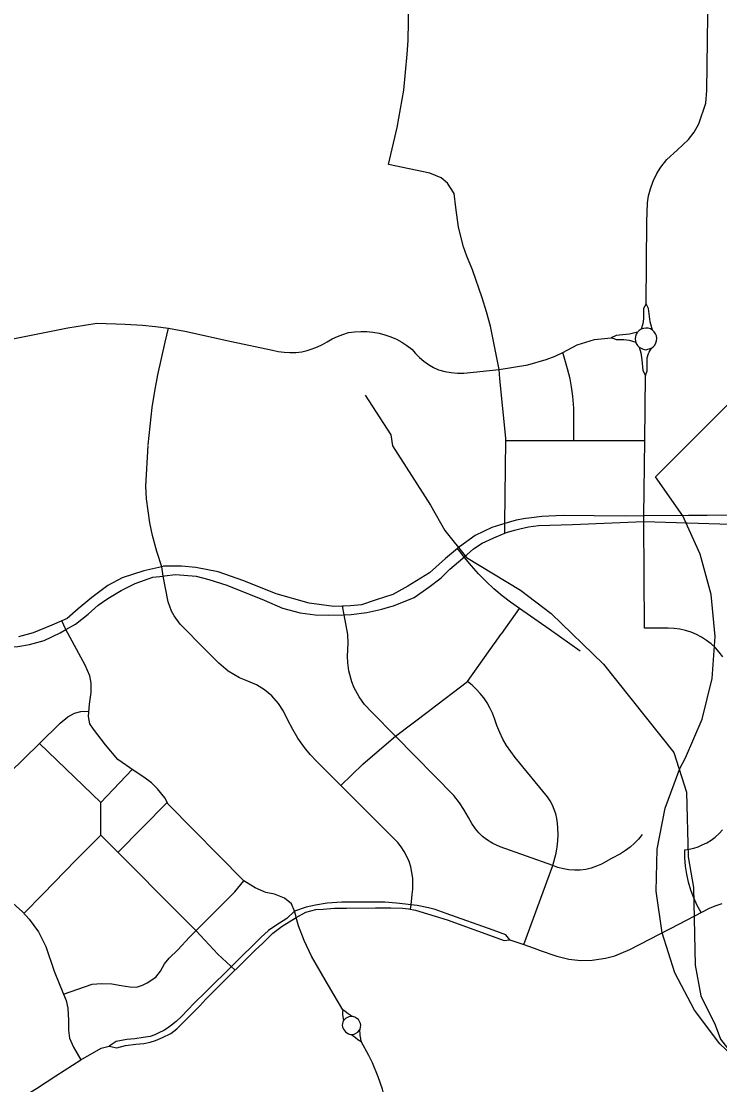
# Model space of a CAD drawing. Extents: x -1403959 to 81668, y -1400582 to 11018.
# Drawn here: x 7196 to 7255.2, y 9062.5 to 9152.6 of the extents above; entities that cross this region are included whole.
import ezdxf

# ---------------------------------------------------------------- set-up
doc = ezdxf.new("R2010")
doc.units = 0
for name, color, linetype in [('tdCiSectNmbr', 7, 'Continuous'), ('tdCiSectTwpRng', 7, 'Continuous'), ('tdCoSurfAsphaltUnbanded', 7, 'Continuous'), ('tdCoSurfBitum', 7, 'Continuous')]:
    doc.layers.add(name, color=color, linetype=linetype)

msp = doc.modelspace()

# ---------------------------------------------------------------- linework, layer by layer
at = {"layer": 'tdCiSectNmbr'}
for points in [[(7248.782, 9110.712), (7247.189, 9110.699), (7241.944, 9110.743), (7240.12, 9110.656), (7239.034, 9110.526), (7238.736, 9110.477)], [(7254.127, 9110.749), (7252.554, 9110.743), (7248.782, 9110.712)], [(7257.774, 9110.762), (7254.127, 9110.749)], [(7238.736, 9110.477), (7237.97, 9110.352), (7236.991, 9110.053), (7235.907, 9109.722), (7234.495, 9109.049), (7233.149, 9108.093), (7232.984, 9107.956)], [(7237.811, 9109.488), (7238.256, 9109.603), (7239.016, 9109.788), (7239.863, 9109.908), (7242.719, 9109.994)], [(7242.719, 9109.994), (7248.777, 9110.243)], [(7248.777, 9110.243), (7253.385, 9110.101)], [(7253.385, 9110.101), (7257.932, 9109.962), (7257.975, 9109.962)], [(7233.558, 9107.227), (7234.336, 9107.92), (7235.085, 9108.387), (7236.073, 9108.854), (7236.995, 9109.254), (7237.126, 9109.31), (7237.811, 9109.488)], [(7232.984, 9107.956), (7231.976, 9107.116), (7230.608, 9105.9), (7228.784, 9104.749), (7227.502, 9104.054)], [(7229.319, 9103.794), (7230.557, 9104.674), (7231.599, 9105.466), (7232.348, 9106.205), (7233.434, 9107.117), (7233.558, 9107.227)], [(7207.947, 9106.41), (7206.415, 9106.052), (7204.59, 9105.465), (7203.374, 9104.814)], [(7212.734, 9105.965), (7210.823, 9106.334), (7209.629, 9106.464), (7208.087, 9106.443), (7207.947, 9106.41)], [(7203.388, 9103.729), (7204.496, 9104.402), (7205.701, 9104.989), (7207.189, 9105.521), (7208.052, 9105.619)], [(7208.052, 9105.619), (7208.173, 9105.632), (7209.1, 9105.738), (7210.87, 9105.607), (7211.934, 9105.325), (7213.465, 9104.836), (7216.603, 9103.577), (7218.167, 9102.893)], [(7223.241, 9103.071), (7222.507, 9103.033), (7220.422, 9103.315), (7217.643, 9104.119), (7214.906, 9105.205), (7212.734, 9105.965)], [(7203.374, 9104.814), (7202.028, 9103.793), (7200.855, 9102.838), (7199.921, 9102.034), (7199.488, 9101.836)], [(7199.828, 9101.084), (7200.641, 9101.535), (7201.705, 9102.393), (7202.563, 9103.143), (7203.388, 9103.729)], [(7227.502, 9104.054), (7226.112, 9103.598), (7224.853, 9103.185), (7223.919, 9103.098), (7223.354, 9103.077), (7223.241, 9103.071)], [(7227.151, 9102.97), (7227.56, 9103.088), (7229.319, 9103.794)], [(7218.167, 9102.893), (7219.665, 9102.502), (7220.936, 9102.328), (7222.087, 9102.306), (7223.381, 9102.344)], [(7223.381, 9102.344), (7223.976, 9102.361), (7225.301, 9102.534), (7226.582, 9102.806), (7227.151, 9102.97)], [(7199.488, 9101.836), (7198.64, 9101.448), (7197.054, 9100.796), (7195.816, 9100.47)], [(7194.299, 9099.603), (7195.754, 9099.657), (7196.753, 9099.809), (7197.991, 9100.167), (7199.349, 9100.819), (7199.828, 9101.084)]]:
    msp.add_lwpolyline(points, dxfattribs=at)
at = {"layer": 'tdCiSectTwpRng'}
for points in [[(7228.458, 9146.746), (7228.72, 9149.816), (7228.817, 9150.955), (7228.845, 9152.567), (7228.916, 9157.381)], [(7248.965, 9128.678), (7249.036, 9135.62), (7249.079, 9137.215), (7249.169, 9137.8), (7249.321, 9138.403), (7249.56, 9139.059), (7249.87, 9139.701), (7250.204, 9140.223), (7250.729, 9140.876), (7251.59, 9141.662), (7252.549, 9142.579), (7253.034, 9143.212), (7253.429, 9143.905), (7254.016, 9145.665), (7254.116, 9146.723), (7254.259, 9157.326)], [(7227.134, 9140.464), (7227.886, 9143.586), (7228.458, 9146.746)], [(7227.134, 9140.464), (7227.134, 9140.464)], [(7236.995, 9109.31), (7236.991, 9110.053), (7237.079, 9117.099), (7237.081, 9117.283), (7236.586, 9122.31), (7236.518, 9123.093), (7236.509, 9123.092), (7235.774, 9126.775), (7235.45, 9127.985), (7235.087, 9129.184), (7234.247, 9131.544), (7233.771, 9132.702), (7233.495, 9133.504), (7233.081, 9135.146), (7232.853, 9136.825), (7232.697, 9138), (7232.137, 9138.876), (7231.607, 9139.327), (7230.652, 9139.738), (7227.134, 9140.464)], [(7248.965, 9128.678), (7248.751, 9128.259), (7248.751, 9127.402), (7248.678, 9126.982), (7248.544, 9126.517)], [(7249.499, 9126.434), (7249.298, 9127.128), (7249.152, 9128.259), (7248.965, 9128.678)], [(7189.716, 9124.596), (7190.748, 9124.798), (7191.563, 9124.958), (7195.19, 9125.68), (7200.002, 9126.637), (7201.397, 9126.869), (7202.435, 9127.042), (7204.858, 9126.949)], [(7204.858, 9126.949), (7206.319, 9126.845), (7207.422, 9126.741), (7208.52, 9126.599), (7209.895, 9126.352), (7213.839, 9125.479), (7217.313, 9124.747), (7217.802, 9124.64), (7218.297, 9124.571), (7218.796, 9124.542), (7219.296, 9124.552), (7219.794, 9124.601), (7220.247, 9124.711), (7220.692, 9124.852), (7221.126, 9125.023), (7221.547, 9125.223), (7221.954, 9125.451), (7222.383, 9125.695), (7222.829, 9125.905), (7223.289, 9126.082), (7223.761, 9126.224), (7224.276, 9126.294), (7224.794, 9126.324), (7225.314, 9126.314), (7225.831, 9126.263), (7226.342, 9126.171), (7226.844, 9126.04), (7227.335, 9125.87), (7227.811, 9125.662), (7228.269, 9125.417), (7228.707, 9125.137), (7229.121, 9124.824), (7229.432, 9124.454), (7229.773, 9124.113), (7230.142, 9123.802), (7230.537, 9123.524), (7230.955, 9123.281), (7231.391, 9123.076), (7231.913, 9122.94), (7232.445, 9122.849), (7232.982, 9122.804), (7233.522, 9122.806), (7236.509, 9123.092)], [(7206.79, 9116.721), (7207.124, 9119.892), (7207.358, 9121.279), (7207.619, 9122.66), (7207.909, 9124.036), (7208.226, 9125.406), (7208.52, 9126.599)], [(7248.234, 9126.264), (7247.566, 9126.107), (7246.417, 9125.98), (7246.016, 9125.797)], [(7248.199, 9126.208), (7248.128, 9126.093), (7248.061, 9125.903), (7248.038, 9125.703), (7248.059, 9125.503), (7248.087, 9125.421)], [(7248.234, 9126.264), (7248.199, 9126.208)], [(7249.499, 9126.434), (7249.325, 9126.535), (7249.133, 9126.596), (7248.933, 9126.614), (7248.733, 9126.587), (7248.544, 9126.517), (7248.375, 9126.408), (7248.234, 9126.264)], [(7249.415, 9124.909), (7249.57, 9125.022), (7249.703, 9125.173), (7249.8, 9125.35), (7249.856, 9125.544), (7249.868, 9125.745), (7249.835, 9125.944), (7249.761, 9126.13), (7249.647, 9126.297), (7249.499, 9126.434)], [(7249.499, 9126.434), (7249.499, 9126.434)], [(7236.525, 9123.094), (7238.935, 9123.486), (7240.506, 9123.953), (7241.272, 9124.246), (7241.914, 9124.531), (7243.119, 9125.187), (7244.592, 9125.642), (7246.016, 9125.797)], [(7246.016, 9125.797), (7246.075, 9125.774)], [(7246.075, 9125.774), (7246.435, 9125.633), (7247.073, 9125.633), (7247.529, 9125.578), (7248.087, 9125.421), (7248.103, 9125.373)], [(7248.103, 9125.373), (7248.124, 9125.312), (7248.228, 9125.14), (7248.368, 9124.995), (7248.715, 9124.813), (7248.925, 9124.777), (7249.407, 9124.904)], [(7242.855, 9117.102), (7242.855, 9117.144), (7242.838, 9119.82), (7242.751, 9120.858), (7242.647, 9121.636), (7242.526, 9122.31), (7242.319, 9123.158), (7241.914, 9124.531)], [(7248.368, 9124.995), (7248.514, 9124.503), (7248.605, 9123.937), (7248.696, 9123.007), (7248.903, 9122.607)], [(7248.903, 9122.607), (7249.043, 9122.989), (7249.061, 9124.101), (7249.152, 9124.466), (7249.212, 9124.569)], [(7249.212, 9124.569), (7249.407, 9124.904)], [(7249.407, 9124.904), (7249.415, 9124.909)], [(7236.509, 9123.092), (7236.518, 9123.093)], [(7236.518, 9123.093), (7236.525, 9123.094)], [(7248.777, 9110.243), (7248.782, 9110.712), (7248.847, 9117.106), (7248.903, 9122.607)], [(7237.079, 9117.099), (7237.345, 9117.099), (7242.855, 9117.102), (7248.847, 9117.106)], [(7229.012, 9077.405), (7229.063, 9077.783), (7229.163, 9078.665), (7229.197, 9079.096), (7229.218, 9079.571), (7229.196, 9080.046), (7229.133, 9080.517), (7229.028, 9080.981), (7228.883, 9081.433), (7228.699, 9081.872), (7228.476, 9082.292), (7228.217, 9082.69), (7227.925, 9083.065), (7223.119, 9087.881), (7221.052, 9089.941), (7220.526, 9090.505), (7220.036, 9091.101), (7219.48, 9091.889), (7219.041, 9092.61), (7218.625, 9093.416), (7218.261, 9094.167), (7217.829, 9094.831), (7217.268, 9095.468), (7216.644, 9095.992), (7215.964, 9096.414), (7215.105, 9096.77), (7214.538, 9096.991), (7213.558, 9097.551), (7212.766, 9098.243), (7211.678, 9099.33), (7209.491, 9101.54), (7208.985, 9102.247), (7208.78, 9102.631), (7208.473, 9103.444), (7208.052, 9105.619), (7207.947, 9106.41), (7207.521, 9107.703), (7207.159, 9109.059), (7206.936, 9110.12), (7206.657, 9112.163), (7206.588, 9113.225), (7206.786, 9116.682)], [(7248.835, 9101.201), (7248.777, 9110.243)], [(7236.995, 9109.254), (7236.995, 9109.31)], [(7238.234, 9102.875), (7237.49, 9103.396), (7236.77, 9103.95), (7236.077, 9104.537), (7235.411, 9105.155), (7234.774, 9105.803), (7234.168, 9106.479), (7233.593, 9107.182), (7233.589, 9107.186), (7233.586, 9107.191), (7233.582, 9107.195), (7233.579, 9107.2), (7233.575, 9107.204), (7233.572, 9107.209), (7233.568, 9107.213), (7233.565, 9107.218), (7233.561, 9107.222), (7233.558, 9107.227), (7233.239, 9107.649), (7233.086, 9107.832), (7232.984, 9107.956)], [(7223.244, 9103.055), (7223.241, 9103.071)], [(7241.051, 9081.12), (7236.612, 9082.697), (7235.972, 9082.983), (7235.458, 9083.298), (7235.117, 9083.568), (7234.803, 9083.87), (7234.52, 9084.2), (7234.212, 9084.657), (7233.926, 9085.172), (7233.538, 9085.839), (7233.164, 9086.4), (7232.684, 9087.035), (7227.752, 9092.056), (7225.736, 9094.086), (7225.123, 9094.742), (7224.666, 9095.383), (7224.246, 9096.144), (7224.039, 9096.656), (7223.788, 9097.596), (7223.693, 9098.272), (7223.672, 9098.825), (7223.727, 9099.939), (7223.708, 9100.661), (7223.381, 9102.344), (7223.244, 9103.055)], [(7230.634, 9094.247), (7233.847, 9096.689), (7236.105, 9099.874), (7236.119, 9099.893), (7236.673, 9100.674), (7236.695, 9100.705), (7236.698, 9100.71), (7236.737, 9100.765), (7238.234, 9102.875)], [(7240.741, 9101.112), (7238.234, 9102.875)], [(7219.198, 9077.245), (7218.941, 9077.875), (7218.343, 9078.346), (7217.478, 9078.689), (7216.766, 9078.829), (7215.863, 9079.223), (7214.908, 9079.796), (7208.486, 9086.301), (7208.217, 9086.844), (7207.593, 9087.607), (7207.072, 9088.116), (7206.436, 9088.574), (7205.609, 9089.134), (7204.222, 9090.075), (7203.179, 9091.322), (7202.161, 9092.658), (7201.843, 9093.103), (7201.728, 9093.714), (7201.818, 9094.782), (7201.957, 9095.749), (7201.97, 9096.551), (7201.856, 9097.174), (7201.461, 9098.065), (7199.828, 9101.084), (7199.488, 9101.836)], [(7243.378, 9099.259), (7240.741, 9101.112)], [(7255.453, 9098.766), (7255.156, 9099.161), (7254.827, 9099.528), (7254.466, 9099.865), (7254.076, 9100.168), (7253.662, 9100.436), (7253.225, 9100.666), (7252.77, 9100.857), (7252.3, 9101.007), (7251.818, 9101.115), (7251.329, 9101.179), (7250.836, 9101.201), (7248.835, 9101.201)], [(7241.473, 9084.28), (7241.456, 9084.681), (7241.402, 9085.079), (7241.313, 9085.471), (7241.188, 9085.852), (7241.029, 9086.221), (7240.837, 9086.574), (7240.613, 9086.908), (7237.879, 9090.252), (7237.494, 9090.748), (7237.145, 9091.269), (7236.834, 9091.814), (7236.561, 9092.379), (7236.328, 9092.961), (7236.137, 9093.559), (7235.956, 9094.018), (7235.742, 9094.462), (7235.495, 9094.89), (7235.218, 9095.298), (7234.912, 9095.685), (7234.578, 9096.049), (7234.219, 9096.387), (7233.847, 9096.689)], [(7192.994, 9084.375), (7193.057, 9084.624), (7193.526, 9086.298), (7193.953, 9087.459), (7194.452, 9088.252), (7195.032, 9088.914), (7197.583, 9091.426), (7199.327, 9093.148), (7199.988, 9093.698), (7200.558, 9094.013), (7201.077, 9094.135), (7201.768, 9094.184)], [(7223.119, 9087.881), (7224.972, 9089.678), (7226.767, 9091.253), (7227.752, 9092.056), (7230.612, 9094.23)], [(7230.612, 9094.23), (7230.634, 9094.247)], [(7214.163, 9072.249), (7212.699, 9073.611), (7210.844, 9075.578), (7202.783, 9083.669), (7202.784, 9086.449), (7197.583, 9091.426)], [(7202.784, 9086.449), (7205.448, 9089.243)], [(7204.228, 9082.219), (7208.415, 9086.444)], [(7238.597, 9074.426), (7241.051, 9081.12), (7241.353, 9082.147), (7241.444, 9082.675), (7241.494, 9083.209), (7241.504, 9083.745), (7241.473, 9084.28)], [(7248.641, 9083.729), (7248.322, 9083.35), (7247.975, 9082.996), (7247.602, 9082.67), (7247.205, 9082.374), (7246.786, 9082.109), (7246.045, 9081.702), (7245.196, 9081.235), (7244.762, 9081.039), (7244.311, 9080.886), (7243.847, 9080.779), (7243.375, 9080.719), (7242.899, 9080.705), (7242.423, 9080.74), (7241.954, 9080.82), (7241.495, 9080.948), (7241.051, 9081.12)], [(7252.233, 9082.448), (7252.616, 9082.494), (7252.992, 9082.578), (7253.358, 9082.7), (7253.71, 9082.857), (7254.103, 9083.039), (7254.476, 9083.259), (7254.825, 9083.516), (7255.146, 9083.807), (7255.435, 9084.13)], [(7200.689, 9081.587), (7202.783, 9083.669)], [(7253.613, 9077.117), (7253.283, 9077.731), (7252.996, 9078.366), (7252.754, 9079.019), (7252.556, 9079.688), (7252.404, 9080.368), (7252.3, 9081.057), (7252.242, 9081.751), (7252.233, 9082.448)], [(7196.275, 9077.055), (7197.864, 9078.674), (7200.689, 9081.587)], [(7190.065, 9079.952), (7191.813, 9079.813), (7192.706, 9079.644), (7193.784, 9079.139), (7194.542, 9078.617), (7196.159, 9077.185), (7196.715, 9076.561), (7197.507, 9075.5), (7198.114, 9074.253), (7198.838, 9072.165), (7199.632, 9070.205), (7199.849, 9069.671), (7199.983, 9069.031), (7200.034, 9067.987), (7200.034, 9067.161), (7200.135, 9066.487), (7200.472, 9065.712), (7201.08, 9064.661)], [(7207.84, 9072.154), (7208.186, 9072.775), (7208.562, 9073.263), (7209.295, 9073.976), (7210.303, 9075.034), (7214.119, 9078.871), (7214.908, 9079.796)], [(7237.423, 9074.828), (7237.085, 9075.235), (7236.02, 9075.637), (7232.032, 9077.039), (7231.108, 9077.376), (7230.532, 9077.528), (7229.565, 9077.724), (7227.837, 9077.93), (7226.826, 9077.995), (7225.37, 9078.017), (7223.186, 9078.006), (7221.958, 9077.908), (7220.969, 9077.745), (7220.176, 9077.582), (7219.198, 9077.245), (7218.535, 9076.615), (7217.6, 9076.039), (7216.981, 9075.605), (7216.34, 9075.018), (7211.678, 9070.421), (7210.7, 9069.454), (7209.624, 9068.335), (7209.168, 9067.889), (7208.777, 9067.585), (7208.44, 9067.324), (7208.114, 9067.139), (7207.69, 9066.933), (7207.364, 9066.781), (7206.951, 9066.629), (7206.375, 9066.531), (7205.658, 9066.444), (7204.995, 9066.368), (7204.082, 9066.216), (7203.486, 9065.819)], [(7203.486, 9065.819), (7204.137, 9065.683), (7204.886, 9065.857), (7205.756, 9065.977), (7206.419, 9066.031), (7206.962, 9066.14), (7207.418, 9066.281), (7208.005, 9066.531), (7208.701, 9066.889), (7209.222, 9067.281), (7210.526, 9068.574), (7211.156, 9069.226), (7211.667, 9069.78), (7212.537, 9070.638), (7215.862, 9073.931), (7216.492, 9074.54), (7217.361, 9075.376), (7218.144, 9075.985), (7219.339, 9076.702), (7220.138, 9077.156), (7220.991, 9077.376), (7221.61, 9077.398), (7222.577, 9077.495), (7223.599, 9077.495), (7226.055, 9077.517), (7227.337, 9077.528), (7228.326, 9077.484), (7228.837, 9077.441), (7229.424, 9077.321), (7232.108, 9076.496), (7236.932, 9074.768), (7237.423, 9074.828)], [(7239.802, 9073.987), (7239.912, 9073.948), (7241.395, 9073.444), (7242.405, 9073.183), (7243.437, 9073.074), (7244.405, 9073.09), (7245.51, 9073.249), (7246.31, 9073.463), (7247.571, 9073.989), (7251.801, 9076.179), (7254.327, 9077.486), (7254.812, 9077.695), (7255.417, 9077.893)], [(7219.292, 9076.882), (7219.198, 9077.245)], [(7223.271, 9068.879), (7222.82, 9069.661), (7221.789, 9071.425), (7220.627, 9073.445), (7219.997, 9074.759), (7219.519, 9076.008), (7219.339, 9076.702), (7219.292, 9076.882)], [(7237.423, 9074.828), (7238.597, 9074.426), (7239.802, 9073.987)], [(7206.311, 9070.966), (7206.72, 9071.167), (7207.443, 9071.645), (7207.84, 9072.154)], [(7199.632, 9070.205), (7202.052, 9071.073), (7202.853, 9071.128), (7203.71, 9071.082), (7204.502, 9070.936), (7205.25, 9070.821), (7205.815, 9070.817), (7206.311, 9070.966)], [(7223.271, 9068.879), (7223.24, 9068.685), (7223.251, 9068.484), (7223.286, 9068.297), (7223.325, 9067.975)], [(7224.034, 9068.335), (7223.913, 9068.43), (7223.726, 9068.56), (7223.484, 9068.759), (7223.271, 9068.879)], [(7223.325, 9067.975), (7223.287, 9067.856), (7223.243, 9067.726), (7223.221, 9067.573), (7223.238, 9067.459), (7223.276, 9067.356), (7223.335, 9067.253), (7223.417, 9067.128), (7223.509, 9067.03), (7223.629, 9066.927), (7223.754, 9066.856), (7223.857, 9066.824), (7223.928, 9066.812)], [(7224.034, 9068.335), (7223.799, 9068.297), (7223.491, 9068.151), (7223.325, 9067.975)], [(7224.74, 9067.264), (7224.783, 9067.433), (7224.794, 9067.585), (7224.767, 9067.742), (7224.702, 9067.911), (7224.599, 9068.063), (7224.463, 9068.166), (7224.289, 9068.259), (7224.137, 9068.324), (7224.034, 9068.335)], [(7223.928, 9066.812), (7223.952, 9066.808)], [(7223.952, 9066.808), (7224.249, 9066.838), (7224.544, 9067.006), (7224.74, 9067.264)], [(7223.952, 9066.808), (7224.127, 9066.704), (7224.358, 9066.544), (7224.559, 9066.37), (7224.834, 9066.205)], [(7224.834, 9066.205), (7224.79, 9066.47), (7224.744, 9066.72), (7224.733, 9066.913), (7224.73, 9067.081), (7224.74, 9067.264)], [(7201.08, 9064.661), (7202.817, 9065.639), (7203.486, 9065.819)], [(7226.761, 9061.721), (7226.76, 9061.725), (7226.626, 9062.178), (7226.264, 9063.221), (7225.783, 9064.408), (7225.478, 9065.032), (7224.834, 9066.205)], [(7198.98, 9063.302), (7201.08, 9064.661)], [(7196.329, 9061.608), (7197.323, 9062.229), (7198.98, 9063.302)]]:
    msp.add_lwpolyline(points, dxfattribs=at)
at = {"layer": 'tdCoSurfAsphaltUnbanded'}
msp.add_lwpolyline([(7257.786, 9063.574), (7255.195, 9066.014), (7253.048, 9068.854), (7251.405, 9072.012), (7250.314, 9075.4), (7249.804, 9078.923), (7249.89, 9082.481), (7250.569, 9085.975), (7251.823, 9089.307), (7252.289, 9090.229), (7253.703, 9093.495), (7254.551, 9096.952), (7254.81, 9100.503), (7254.472, 9104.046), (7253.547, 9107.483), (7252.06, 9110.718), (7249.75, 9114.023), (7265.007, 9129.28)], dxfattribs=at)
at = {"layer": 'tdCoSurfBitum'}
msp.add_lwpolyline([(7225.172, 9120.921), (7227.347, 9117.57), (7227.499, 9116.654), (7230.704, 9111.614), (7231.924, 9109.475), (7233.755, 9107.184), (7238.335, 9104.433), (7240.93, 9102.446), (7245.356, 9098.168), (7251.308, 9090.684), (7252.375, 9087.324), (7252.525, 9081.828), (7252.982, 9079.232), (7253.131, 9072.667), (7253.588, 9070.071), (7254.809, 9067.628), (7255.266, 9066.406), (7256.334, 9065.032), (7259.082, 9063.197), (7259.997, 9061.975)], dxfattribs=at)

doc.saveas('drawing.dxf')
